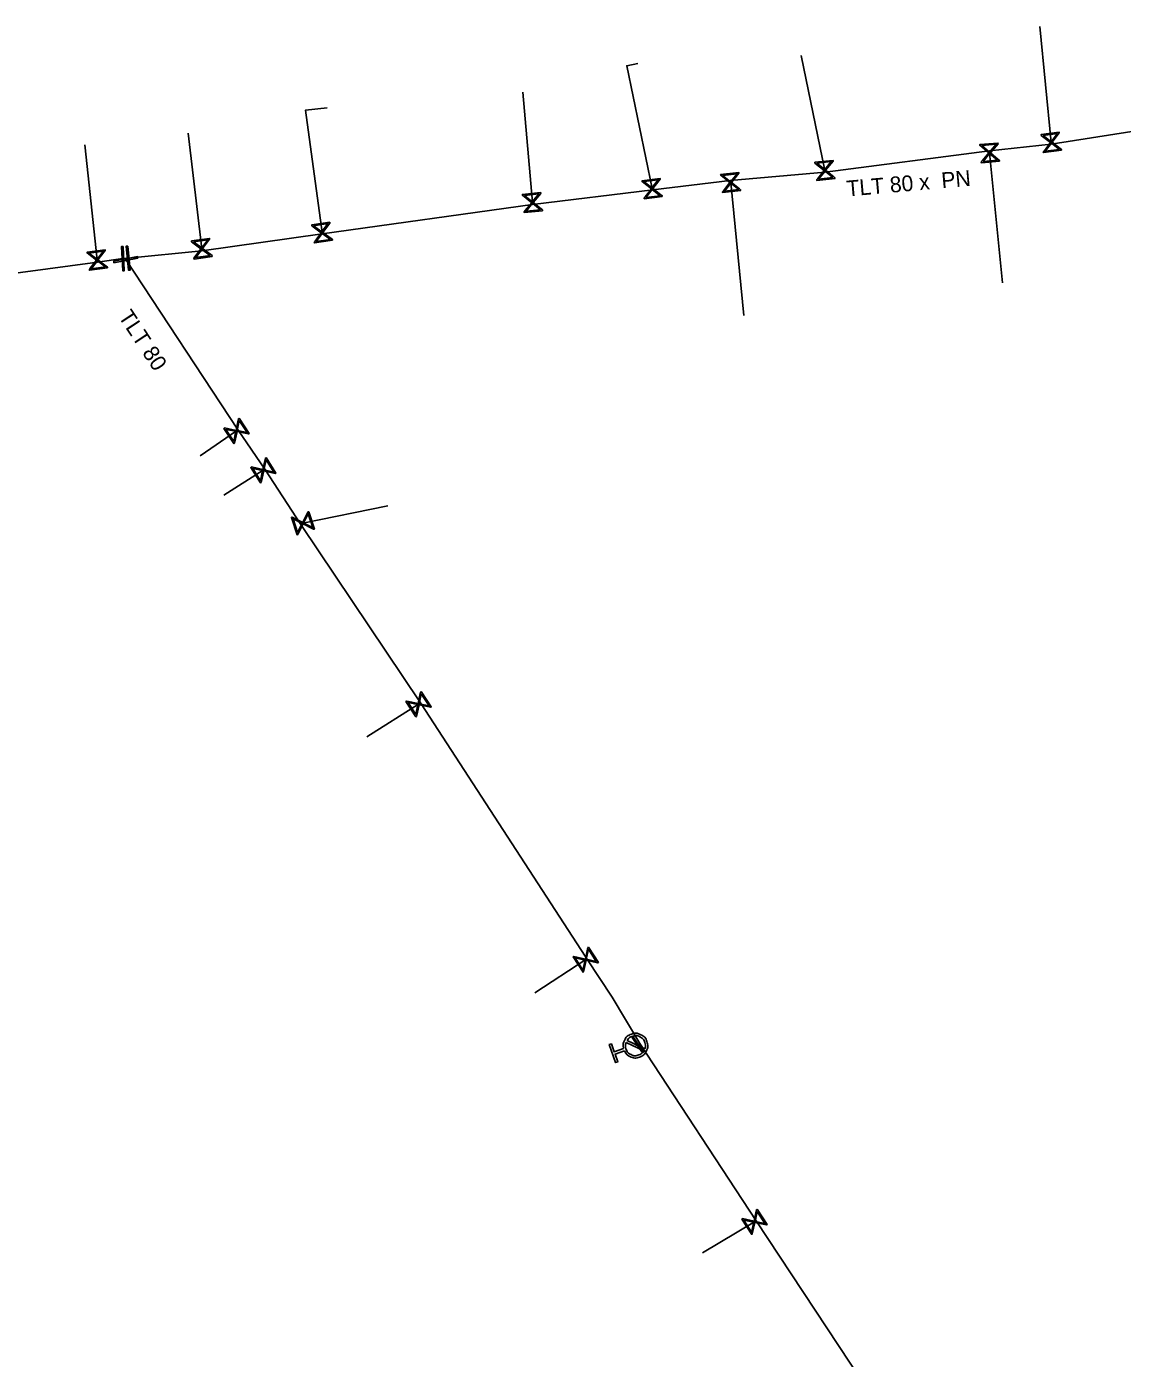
# Model space of a CAD drawing. Extents: x -643544 to -637295, y -1119190 to -1111715.
# Drawn here: x -641301.3 to -641211.2, y -1113864.5 to -1113755 of the extents above; entities that cross this region are included whole.
import ezdxf

# ---------------------------------------------------------------- set-up
doc = ezdxf.new("R2010")
doc.units = 0
for name, color, linetype in [('Default', 7, 'Continuous'), ('VP Hydrant', 7, 'Continuous'), ('VP Přípojka', 7, 'Continuous'), ('VP Řad', 7, 'Continuous'), ('VP Řad - popis', 7, 'Continuous'), ('VP Šoupě', 7, 'Continuous')]:
    doc.layers.add(name, color=color, linetype=linetype)

msp = doc.modelspace()

# ---------------------------------------------------------------- linework, layer by layer
at = {"layer": 'Default'}
for points in [[(-641252.22, -1113839.06), (-641252.31, -1113838.71), (-641252.15, -1113838.38), (-641251.97, -1113838.01), (-641251.58, -1113837.88), (-641251.19, -1113837.74), (-641250.82, -1113837.92), (-641250.44, -1113838.1), (-641250.31, -1113838.49), (-641250.17, -1113838.88), (-641250.35, -1113839.25), (-641250.53, -1113839.63), (-641250.92, -1113839.76), (-641251.31, -1113839.9), (-641251.68, -1113839.72), (-641252.02, -1113839.57), (-641252.16, -1113839.24)], [(-641252.02, -1113838.55), (-641252.12, -1113838.81), (-641252.02, -1113839.09), (-641251.91, -1113839.41), (-641251.6, -1113839.56), (-641251.3, -1113839.7), (-641250.98, -1113839.59), (-641250.71, -1113839.49), (-641250.56, -1113839.25)], [(-641250.48, -1113839.09), (-641250.39, -1113838.83), (-641250.48, -1113838.55), (-641250.6, -1113838.24), (-641250.9, -1113838.09), (-641251.2, -1113837.94), (-641251.52, -1113838.06), (-641251.79, -1113838.15), (-641251.94, -1113838.39)]]:
    msp.add_open_spline(points, degree=3, dxfattribs=at)
at = {"layer": 'VP Hydrant'}
for points in [[(-641252.16, -1113839.24), (-641252.93, -1113839.51), (-641252.71, -1113840.16), (-641252.88, -1113840.22), (-641253.4, -1113838.74), (-641253.22, -1113838.68), (-641253, -1113839.33), (-641252.22, -1113839.06)], [(-641250.56, -1113839.25), (-641252.02, -1113838.55)], [(-641251.94, -1113838.39), (-641250.48, -1113839.09)]]:
    msp.add_lwpolyline(points, dxfattribs=at)
at = {"layer": 'VP Přípojka'}
for points in [[(-641217.07, -1113764.69), (-641217.06, -1113764.54), (-641218.01, -1113755.02)], [(-641235.65, -1113767), (-641235.67, -1113766.84), (-641237.62, -1113757.4)], [(-641249.83, -1113768.45), (-641249.88, -1113768.34), (-641251.97, -1113758.24), (-641251.06, -1113758.06)], [(-641259.71, -1113769.64), (-641259.72, -1113769.49), (-641260.5, -1113760.41)], [(-641277, -1113772.07), (-641277.02, -1113771.96), (-641278.38, -1113761.9), (-641276.61, -1113761.71)], [(-641286.91, -1113773.45), (-641286.9, -1113773.28), (-641288.03, -1113763.79)], [(-641295.47, -1113774.39), (-641295.5, -1113774.21), (-641296.53, -1113764.73)], [(-641222.15, -1113765.24), (-641222.13, -1113765.4), (-641221.07, -1113776.09)], [(-641243.45, -1113767.68), (-641243.42, -1113767.84), (-641242.34, -1113778.78)], [(-641283.91, -1113788.2), (-641284.05, -1113788.27), (-641287.05, -1113790.32)], [(-641281.71, -1113791.42), (-641281.85, -1113791.5), (-641285.08, -1113793.54)], [(-641278.76, -1113795.97), (-641278.59, -1113795.86), (-641271.61, -1113794.44)], [(-641268.92, -1113810.64), (-641269.08, -1113810.74), (-641273.33, -1113813.43)], [(-641255.24, -1113831.69), (-641255.34, -1113831.75), (-641259.51, -1113834.48)], [(-641250.9, -1113838.65), (-641251.05, -1113838.75), (-641251.25, -1113838.82)], [(-641241.32, -1113853.22), (-641241.47, -1113853.31), (-641245.73, -1113855.86)]]:
    msp.add_lwpolyline(points, dxfattribs=at)
at = {"layer": 'VP Řad'}
for points in [[(-641293.19, -1113774.08), (-641292.95, -1113774.06), (-641286.91, -1113773.45), (-641277, -1113772.07), (-641259.71, -1113769.64), (-641249.83, -1113768.45), (-641243.45, -1113767.68), (-641235.65, -1113767), (-641222.15, -1113765.24), (-641217.07, -1113764.69), (-641207.13, -1113763.11), (-641202.64, -1113762.56), (-641202.28, -1113762.36), (-641202.33, -1113762.17), (-641202.36, -1113761.91), (-641188.78, -1113755.75), (-641187.3, -1113755.12)], [(-641293.19, -1113774.08), (-641293.39, -1113774.09), (-641295.47, -1113774.39), (-641305.93, -1113775.79), (-641312.65, -1113776.68), (-641319.92, -1113777.71), (-641345.58, -1113781.19), (-641347.12, -1113782.5)], [(-641216.06, -1113892.09), (-641216.16, -1113891.81), (-641226.82, -1113875.19), (-641241.32, -1113853.22), (-641250.9, -1113838.65), (-641253.17, -1113834.83), (-641255.24, -1113831.69), (-641255.33, -1113831.54), (-641268.92, -1113810.64), (-641278.76, -1113795.97), (-641281.71, -1113791.42), (-641283.91, -1113788.2), (-641293.16, -1113774.18), (-641293.19, -1113774.08)]]:
    msp.add_lwpolyline(points, dxfattribs=at)
at = {"layer": 'VP Šoupě'}
for points in [[(-641216.22, -1113765.19), (-641217.71, -1113765.38), (-641217.72, -1113765.31), (-641217.63, -1113765.22), (-641217.12, -1113764.55), (-641217.89, -1113763.96), (-641217.9, -1113763.89), (-641216.41, -1113763.7), (-641216.4, -1113763.76), (-641217, -1113764.53), (-641216.33, -1113765.04), (-641216.23, -1113765.12), (-641216.22, -1113765.19)], [(-641217.74, -1113763.97), (-641217.07, -1113764.48), (-641216.56, -1113763.81), (-641217.74, -1113763.97)], [(-641221.32, -1113766.08), (-641222.81, -1113766.21), (-641222.82, -1113766.15), (-641222.73, -1113766.05), (-641222.19, -1113765.41), (-641222.94, -1113764.78), (-641222.94, -1113764.72), (-641221.45, -1113764.59), (-641221.44, -1113764.65), (-641222.07, -1113765.4), (-641221.42, -1113765.94), (-641221.32, -1113766.02), (-641221.32, -1113766.08)], [(-641222.78, -1113764.8), (-641222.14, -1113765.34), (-641221.6, -1113764.69), (-641222.78, -1113764.8)], [(-641216.39, -1113765.11), (-641217.05, -1113764.6), (-641217.56, -1113765.27), (-641216.39, -1113765.11)], [(-641234.84, -1113767.51), (-641236.34, -1113767.66), (-641236.34, -1113767.6), (-641236.26, -1113767.5), (-641235.73, -1113766.85), (-641236.49, -1113766.24), (-641236.49, -1113766.17), (-641235, -1113766.02), (-641234.99, -1113766.08), (-641235.61, -1113766.83), (-641234.95, -1113767.36), (-641234.85, -1113767.44), (-641234.84, -1113767.51)], [(-641236.33, -1113766.25), (-641235.68, -1113766.78), (-641235.15, -1113766.12), (-641236.33, -1113766.25)], [(-641221.48, -1113766), (-641222.13, -1113765.46), (-641222.66, -1113766.1), (-641221.48, -1113766)], [(-641249.04, -1113768.99), (-641250.53, -1113769.17), (-641250.54, -1113769.11), (-641250.46, -1113769.01), (-641249.94, -1113768.35), (-641250.71, -1113767.75), (-641250.72, -1113767.69), (-641249.23, -1113767.5), (-641249.22, -1113767.57), (-641249.82, -1113768.33), (-641249.16, -1113768.85), (-641249.05, -1113768.93), (-641249.04, -1113768.99)], [(-641250.55, -1113767.76), (-641249.89, -1113768.28), (-641249.37, -1113767.62), (-641250.55, -1113767.76)], [(-641242.59, -1113768.5), (-641244.08, -1113768.67), (-641244.09, -1113768.6), (-641244, -1113768.51), (-641243.48, -1113767.85), (-641244.24, -1113767.24), (-641244.25, -1113767.18), (-641242.76, -1113767.01), (-641242.75, -1113767.08), (-641243.36, -1113767.83), (-641242.7, -1113768.36), (-641242.6, -1113768.43), (-641242.59, -1113768.5)], [(-641244.09, -1113767.25), (-641243.43, -1113767.78), (-641242.9, -1113767.12), (-641244.09, -1113767.25)], [(-641235.01, -1113767.43), (-641235.66, -1113766.9), (-641236.19, -1113767.55), (-641235.01, -1113767.43)], [(-641258.89, -1113770.16), (-641260.39, -1113770.31), (-641260.39, -1113770.25), (-641260.31, -1113770.15), (-641259.78, -1113769.5), (-641260.54, -1113768.89), (-641260.54, -1113768.82), (-641259.05, -1113768.67), (-641259.04, -1113768.73), (-641259.66, -1113769.48), (-641259, -1113770.01), (-641258.9, -1113770.09), (-641258.89, -1113770.16)], [(-641249.21, -1113768.92), (-641249.87, -1113768.4), (-641250.39, -1113769.06), (-641249.21, -1113768.92)], [(-641242.76, -1113768.42), (-641243.41, -1113767.9), (-641243.93, -1113768.56), (-641242.76, -1113768.42)], [(-641260.38, -1113768.9), (-641259.73, -1113769.43), (-641259.2, -1113768.77), (-641260.38, -1113768.9)], [(-641259.06, -1113770.08), (-641259.71, -1113769.55), (-641260.24, -1113770.2), (-641259.06, -1113770.08)], [(-641276.16, -1113772.59), (-641277.65, -1113772.81), (-641277.66, -1113772.75), (-641277.58, -1113772.65), (-641277.08, -1113771.97), (-641277.86, -1113771.4), (-641277.87, -1113771.33), (-641276.39, -1113771.1), (-641276.38, -1113771.17), (-641276.96, -1113771.95), (-641276.28, -1113772.45), (-641276.17, -1113772.52), (-641276.16, -1113772.59)], [(-641277.71, -1113771.4), (-641277.03, -1113771.9), (-641276.53, -1113771.22), (-641277.71, -1113771.4)], [(-641293.38, -1113773.09), (-641293.28, -1113775.09), (-641293.4, -1113775.09), (-641293.5, -1113773.09), (-641293.38, -1113773.09)], [(-641292.98, -1113773.06), (-641292.8, -1113775.05), (-641292.92, -1113775.06), (-641293.11, -1113773.07), (-641292.98, -1113773.06)], [(-641286.05, -1113773.91), (-641287.54, -1113774.13), (-641287.55, -1113774.06), (-641287.47, -1113773.96), (-641286.97, -1113773.29), (-641287.74, -1113772.71), (-641287.75, -1113772.64), (-641286.27, -1113772.43), (-641286.26, -1113772.49), (-641286.84, -1113773.27), (-641286.17, -1113773.77), (-641286.06, -1113773.85), (-641286.05, -1113773.91)], [(-641287.59, -1113772.72), (-641286.91, -1113773.22), (-641286.41, -1113772.54), (-641287.59, -1113772.72)], [(-641276.33, -1113772.52), (-641277.01, -1113772.02), (-641277.5, -1113772.7), (-641276.33, -1113772.52)], [(-641294.66, -1113774.85), (-641296.14, -1113775.05), (-641296.15, -1113774.99), (-641296.07, -1113774.89), (-641295.56, -1113774.22), (-641296.33, -1113773.63), (-641296.34, -1113773.57), (-641294.86, -1113773.37), (-641294.85, -1113773.43), (-641295.44, -1113774.2), (-641294.77, -1113774.71), (-641294.67, -1113774.79), (-641294.66, -1113774.85)], [(-641296.18, -1113773.64), (-641295.51, -1113774.15), (-641295, -1113773.48), (-641296.18, -1113773.64)], [(-641292.17, -1113774.05), (-641294.13, -1113774.43), (-641294.15, -1113774.31), (-641292.19, -1113773.93), (-641292.17, -1113774.05)], [(-641286.22, -1113773.84), (-641286.9, -1113773.34), (-641287.4, -1113774.01), (-641286.22, -1113773.84)], [(-641294.83, -1113774.78), (-641295.49, -1113774.27), (-641296, -1113774.94), (-641294.83, -1113774.78)], [(-641283.84, -1113787.23), (-641283.01, -1113788.48), (-641283.07, -1113788.52), (-641283.19, -1113788.49), (-641284.01, -1113788.32), (-641284.21, -1113789.27), (-641284.26, -1113789.31), (-641285.09, -1113788.06), (-641285.03, -1113788.02), (-641284.08, -1113788.22), (-641283.92, -1113787.39), (-641283.89, -1113787.27), (-641283.84, -1113787.23)], [(-641284.27, -1113789.13), (-641284.1, -1113788.3), (-641284.92, -1113788.14), (-641284.27, -1113789.13)], [(-641283.83, -1113787.41), (-641284, -1113788.24), (-641283.18, -1113788.4), (-641283.83, -1113787.41)], [(-641281.62, -1113790.46), (-641280.81, -1113791.73), (-641280.87, -1113791.77), (-641280.99, -1113791.73), (-641281.81, -1113791.55), (-641282.03, -1113792.5), (-641282.08, -1113792.53), (-641282.88, -1113791.27), (-641282.83, -1113791.23), (-641281.88, -1113791.45), (-641281.7, -1113790.63), (-641281.67, -1113790.5), (-641281.62, -1113790.46)], [(-641282.08, -1113792.36), (-641281.9, -1113791.53), (-641282.72, -1113791.35), (-641282.08, -1113792.36)], [(-641281.61, -1113790.65), (-641281.8, -1113791.47), (-641280.98, -1113791.65), (-641281.61, -1113790.65)], [(-641278.11, -1113794.91), (-641277.64, -1113796.34), (-641277.71, -1113796.36), (-641277.82, -1113796.3), (-641278.57, -1113795.92), (-641279.01, -1113796.79), (-641279.07, -1113796.81), (-641279.54, -1113795.38), (-641279.47, -1113795.36), (-641278.61, -1113795.8), (-641278.23, -1113795.05), (-641278.17, -1113794.93), (-641278.11, -1113794.91)], [(-641279.03, -1113796.63), (-641278.65, -1113795.88), (-641279.4, -1113795.5), (-641279.03, -1113796.63)], [(-641278.15, -1113795.09), (-641278.53, -1113795.84), (-641277.78, -1113796.22), (-641278.15, -1113795.09)], [(-641268.86, -1113809.7), (-641268.04, -1113810.96), (-641268.1, -1113810.99), (-641268.22, -1113810.96), (-641269.04, -1113810.79), (-641269.24, -1113811.74), (-641269.3, -1113811.78), (-641270.12, -1113810.52), (-641270.06, -1113810.49), (-641269.11, -1113810.69), (-641268.94, -1113809.86), (-641268.92, -1113809.74), (-641268.86, -1113809.7)], [(-641268.86, -1113809.88), (-641269.03, -1113810.7), (-641268.21, -1113810.87), (-641268.86, -1113809.88)], [(-641269.3, -1113811.6), (-641269.13, -1113810.77), (-641269.95, -1113810.6), (-641269.3, -1113811.6)], [(-641255.12, -1113830.71), (-641254.3, -1113831.97), (-641254.36, -1113832.01), (-641254.48, -1113831.98), (-641255.3, -1113831.8), (-641255.51, -1113832.75), (-641255.56, -1113832.79), (-641256.38, -1113831.53), (-641256.32, -1113831.49), (-641255.37, -1113831.7), (-641255.2, -1113830.88), (-641255.17, -1113830.75), (-641255.12, -1113830.71)], [(-641255.11, -1113830.9), (-641255.29, -1113831.72), (-641254.47, -1113831.89), (-641255.11, -1113830.9)], [(-641255.57, -1113832.61), (-641255.39, -1113831.78), (-641256.21, -1113831.61), (-641255.57, -1113832.61)], [(-641251.43, -1113838.1), (-641250.6, -1113839.35), (-641250.67, -1113839.4), (-641251.51, -1113838.15), (-641251.43, -1113838.1)], [(-641241.25, -1113852.27), (-641240.43, -1113853.53), (-641240.49, -1113853.57), (-641240.61, -1113853.54), (-641241.43, -1113853.36), (-641241.64, -1113854.31), (-641241.69, -1113854.35), (-641242.51, -1113853.09), (-641242.45, -1113853.05), (-641241.5, -1113853.26), (-641241.33, -1113852.44), (-641241.3, -1113852.31), (-641241.25, -1113852.27)], [(-641241.24, -1113852.46), (-641241.42, -1113853.28), (-641240.6, -1113853.45), (-641241.24, -1113852.46)], [(-641241.7, -1113854.17), (-641241.52, -1113853.34), (-641242.34, -1113853.17), (-641241.7, -1113854.17)]]:
    msp.add_lwpolyline(points, dxfattribs=at)

# ---------------------------------------------------------------- texts
at = {"layer": 'VP Řad - popis'}
for s, rotation, p in [('TLT 80 x  PN ', 4.9647, (-641233.84, -1113768.99)), ('TLT 80', 303.4157, (-641293.81, -1113778.86))]:
    msp.add_text(s, height=1.3, rotation=rotation, dxfattribs=at).set_placement(p)

doc.saveas('drawing.dxf')
